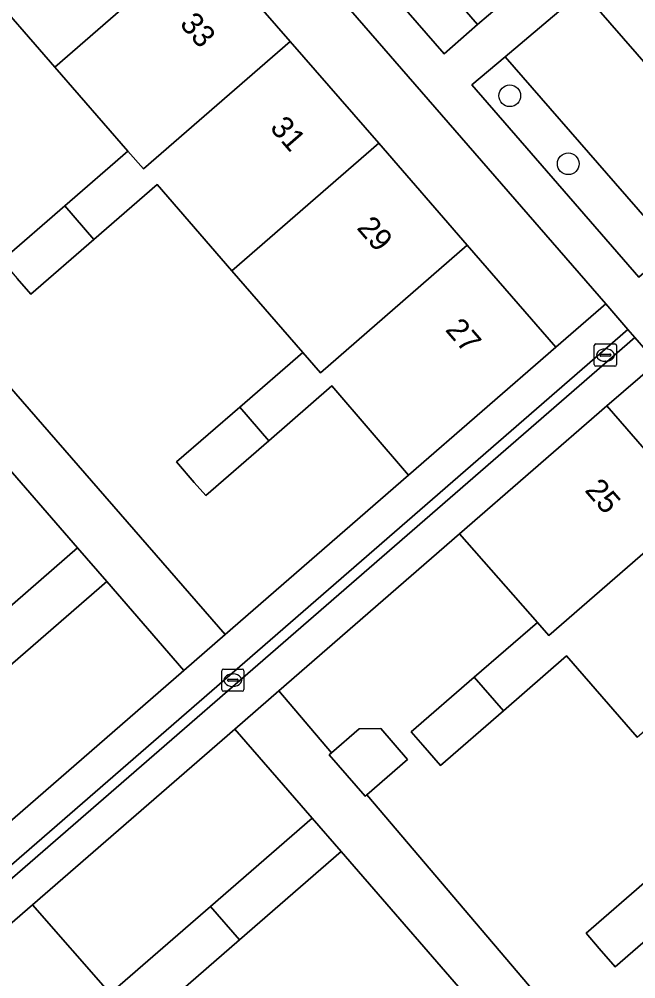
# Model space of a CAD drawing. Extents: x 155887 to 156869, y 383880 to 384678.
# Drawn here: x 156582.86 to 156610.61, y 384018.22 to 384061.4 of the extents above; entities that cross this region are included whole.
import ezdxf

# ---------------------------------------------------------------- set-up
doc = ezdxf.new("R2010")
doc.units = 0
for name, color, linetype in [('IMGEO_Berm_groen', 7, 'Continuous'), ('IMGEO_Boom', 7, 'Continuous'), ('IMGEO_Erf', 7, 'Continuous'), ('IMGEO_Kolk', 7, 'Continuous'), ('IMGEO_Pand', 7, 'Continuous'), ('IMGEO_Pand_nummerreeks', 7, 'Continuous'), ('IMGEO_Parkeervlak_open', 7, 'Continuous'), ('IMGEO_Rijbaan_lokaal_gesloten', 7, 'Continuous'), ('IMGEO_Voetpad_open', 7, 'Continuous')]:
    doc.layers.add(name, color=color, linetype=linetype)

msp = doc.modelspace()

# ---------------------------------------------------------------- linework, layer by layer
at = {"layer": 'IMGEO_Berm_groen'}
for points in [[(156596.818, 384068.832), (156595.295, 384067.53), (156601.979, 384059.84), (156603.477, 384061.151)], [(156604.722, 384059.704), (156603.227, 384058.448), (156610.737, 384049.787), (156612.242, 384051.077), (156609.695, 384053.999)]]:
    msp.add_lwpolyline(points, close=True, dxfattribs=at)
at = {"layer": 'IMGEO_Boom'}
for centre in [(156604.935, 384057.95), (156607.566, 384054.89)]:
    msp.add_circle(centre, 0.489, dxfattribs=at)
at = {"layer": 'IMGEO_Erf'}
for points in [[(156577.371, 384085.262), (156575.131, 384083.315), (156579.116, 384078.729), (156583.1, 384074.145), (156587.084, 384069.561), (156591.067, 384064.978), (156595.051, 384060.394), (156599.034, 384055.811), (156603.017, 384051.226), (156607.005, 384046.638), (156609.255, 384048.581)], [(156611.545, 384045.94), (156609.299, 384043.999), (156613.295, 384039.404), (156617.274, 384034.828), (156621.253, 384030.252), (156625.232, 384025.676), (156629.21, 384021.101), (156633.189, 384016.525), (156637.168, 384011.949), (156641.147, 384007.374), (156645.116, 384002.809), (156647.359, 384004.761)], [(156578.927, 384045.158), (156574.351, 384041.185), (156569.843, 384037.271), (156573.122, 384033.495), (156576.399, 384029.721), (156580.907, 384033.635), (156585.482, 384037.608)], [(156590.268, 384032.098), (156586.794, 384036.098), (156582.218, 384032.125), (156577.71, 384028.211), (156581.161, 384024.19)], [(156596.038, 384025.451), (156592.56, 384029.456), (156583.457, 384021.55), (156586.957, 384017.563), (156591.464, 384021.478)], [(156603.905, 384016.393), (156597.349, 384023.941), (156592.775, 384019.969), (156588.268, 384016.054), (156591.546, 384012.28), (156594.825, 384008.505), (156599.332, 384012.42)]]:
    msp.add_lwpolyline(points, close=True, dxfattribs=at)
for points in [[(156560.241, 384070.368), (156592.123, 384033.709), (156600.378, 384040.878), (156596.927, 384044.896), (156594.09, 384042.431), (156591.252, 384039.966), (156590.738, 384040.557), (156589.941, 384041.475), (156592.779, 384043.94), (156595.616, 384046.405), (156592.43, 384050.073), (156589.06, 384053.952), (156586.223, 384051.487), (156583.385, 384049.021), (156582.772, 384049.727)], [(156582.074, 384050.531), (156584.911, 384052.996), (156587.749, 384055.461), (156584.465, 384059.242), (156581.193, 384063.008)], [(156610.665, 384029.085), (156607.487, 384032.745), (156604.648, 384030.28), (156601.81, 384027.815), (156601.014, 384028.732), (156600.499, 384029.325), (156603.337, 384031.79), (156606.176, 384034.255), (156602.674, 384038.239), (156594.535, 384031.171), (156596.908, 384028.38), (156598.154, 384029.462), (156599.136, 384029.475), (156600.337, 384028.091), (156598.505, 384026.501), (156626.755, 383993.273)], [(156612.515, 384021.222), (156609.677, 384018.757), (156608.964, 384019.578), (156608.366, 384020.267), (156611.204, 384022.731)]]:
    msp.add_lwpolyline(points, dxfattribs=at)
at = {"layer": 'IMGEO_Kolk'}
for p, q in [((156608.737, 384045.856), (156608.737, 384046.708)), ((156608.812, 384046.782), (156609.664, 384046.782)), ((156609.225, 384046.562), (156609.25, 384046.562)), ((156609.738, 384046.708), (156609.738, 384045.856)), ((156608.996, 384046.276), (156608.996, 384046.288)), ((156609.434, 384046.239), (156609.036, 384046.239)), ((156609.039, 384046.325), (156609.437, 384046.325)), ((156609.248, 384046.002), (156609.223, 384046.002)), ((156609.48, 384046.288), (156609.48, 384046.276)), ((156609.664, 384045.782), (156608.812, 384045.782)), ((156592.045, 384032.156), (156592.897, 384032.156)), ((156591.97, 384031.23), (156591.97, 384032.082)), ((156592.458, 384031.936), (156592.483, 384031.936)), ((156592.971, 384032.082), (156592.971, 384031.23)), ((156592.229, 384031.65), (156592.229, 384031.662)), ((156592.667, 384031.613), (156592.269, 384031.613)), ((156592.272, 384031.699), (156592.67, 384031.699)), ((156592.481, 384031.376), (156592.456, 384031.376)), ((156592.713, 384031.662), (156592.713, 384031.65)), ((156592.897, 384031.156), (156592.045, 384031.156))]:
    msp.add_line(p, q, dxfattribs=at)
for points in [[(156608.737, 384045.856), (156608.737, 384046.708)], [(156608.812, 384046.782), (156609.664, 384046.782)], [(156609.738, 384046.708), (156609.738, 384045.856)], [(156609.664, 384045.782), (156608.812, 384045.782)], [(156592.045, 384032.156), (156592.897, 384032.156)], [(156591.97, 384031.23), (156591.97, 384032.082)], [(156592.971, 384032.082), (156592.971, 384031.23)], [(156592.897, 384031.156), (156592.045, 384031.156)]]:
    msp.add_lwpolyline(points, dxfattribs=at)
for centre, radius, start, end in [((156608.814, 384046.706), 0.0765, 91.552, 178.448), ((156608.814, 384046.706), 0.0765, 91.552, 178.448), ((156609.662, 384046.706), 0.0765, 1.552, 88.448), ((156609.662, 384046.706), 0.0765, 1.552, 88.448), ((156609.036, 384046.285), 0.0403, 85.8775, 175.7526), ((156609.033, 384046.275), 0.0366, 178.938, 274.7102), ((156609.437, 384046.282), 0.043, 264.8664, 352.4533), ((156609.441, 384046.287), 0.0386, 1.7309, 96.639), ((156608.814, 384045.858), 0.0765, 181.552, 268.448), ((156608.814, 384045.858), 0.0765, 181.552, 268.448), ((156609.662, 384045.858), 0.0765, 271.552, 358.448), ((156609.662, 384045.858), 0.0765, 271.552, 358.448), ((156592.047, 384032.08), 0.0765, 91.552, 178.448), ((156592.047, 384032.08), 0.0765, 91.552, 178.448), ((156592.895, 384032.08), 0.0765, 1.552, 88.448), ((156592.895, 384032.08), 0.0765, 1.552, 88.448), ((156592.269, 384031.659), 0.0403, 85.8775, 175.7526), ((156592.266, 384031.649), 0.0366, 178.938, 274.7102), ((156592.67, 384031.656), 0.043, 264.8664, 352.4533), ((156592.674, 384031.661), 0.0386, 1.7309, 96.639), ((156592.047, 384031.232), 0.0765, 181.552, 268.448), ((156592.047, 384031.232), 0.0765, 181.552, 268.448), ((156592.895, 384031.232), 0.0765, 271.552, 358.448), ((156592.895, 384031.232), 0.0765, 271.552, 358.448)]:
    msp.add_arc(centre, radius, start, end, dxfattribs=at)
for centre, major_axis, ratio, start_param, end_param in [((156609.224, 384046.282), (-0.387, 0.002), 0.722429, 4.712389, 7.853982), ((156609.249, 384046.282), (-0.39, 0.002), 0.717154, 1.570796, 4.712389), ((156592.457, 384031.656), (-0.387, 0.002), 0.722429, 4.712389, 7.853982), ((156592.482, 384031.656), (-0.39, 0.002), 0.717154, 1.570796, 4.712389)]:
    msp.add_ellipse(centre, major_axis=major_axis, ratio=ratio, start_param=start_param, end_param=end_param, dxfattribs=at)
at = {"layer": 'IMGEO_Pand'}
for points in [[(156591.067, 384064.978), (156587.084, 384069.561), (156580.483, 384063.825), (156579.882, 384064.517), (156577.044, 384062.052), (156578.356, 384060.543), (156581.193, 384063.008), (156584.465, 384059.242)], [(156595.051, 384060.394), (156591.067, 384064.978), (156584.465, 384059.242), (156587.749, 384055.461), (156588.447, 384054.657)], [(156599.034, 384055.811), (156595.051, 384060.394), (156588.447, 384054.657), (156587.749, 384055.461), (156584.911, 384052.996), (156586.223, 384051.487), (156589.06, 384053.952), (156592.43, 384050.073)], [(156603.017, 384051.226), (156599.034, 384055.811), (156592.43, 384050.073), (156595.616, 384046.405), (156596.416, 384045.491)], [(156586.223, 384051.487), (156584.911, 384052.996), (156582.074, 384050.531), (156582.772, 384049.727), (156583.385, 384049.021)], [(156607.005, 384046.638), (156603.017, 384051.226), (156596.416, 384045.491), (156595.616, 384046.405), (156592.779, 384043.94), (156594.09, 384042.431), (156596.927, 384044.896), (156600.378, 384040.878)], [(156594.09, 384042.431), (156592.779, 384043.94), (156589.941, 384041.475), (156590.738, 384040.557), (156591.252, 384039.966)], [(156613.205, 384039.325), (156613.295, 384039.404), (156609.299, 384043.999), (156602.674, 384038.239), (156606.176, 384034.255), (156606.689, 384033.664)], [(156617.196, 384034.76), (156617.274, 384034.828), (156613.295, 384039.404), (156613.205, 384039.325), (156606.689, 384033.664), (156606.176, 384034.255), (156603.337, 384031.79), (156604.648, 384030.28), (156607.487, 384032.745), (156610.665, 384029.085)], [(156580.907, 384033.635), (156582.218, 384032.125), (156586.794, 384036.098), (156585.482, 384037.608)], [(156603.337, 384031.79), (156600.499, 384029.325), (156601.014, 384028.732), (156601.81, 384027.815), (156604.648, 384030.28)], [(156600.337, 384028.091), (156599.136, 384029.475), (156598.154, 384029.462), (156596.908, 384028.38), (156596.81, 384028.295), (156598.427, 384026.433), (156598.505, 384026.501)], [(156592.775, 384019.969), (156597.349, 384023.941), (156596.038, 384025.451), (156591.464, 384021.478)], [(156612.515, 384021.222), (156611.204, 384022.731), (156608.366, 384020.267), (156608.964, 384019.578), (156609.677, 384018.757)], [(156592.775, 384019.969), (156591.464, 384021.478), (156586.957, 384017.563), (156583.457, 384021.55), (156573.798, 384013.184), (156576.89, 384009.624), (156577.527, 384008.89), (156577.944, 384008.41), (156587.613, 384016.809), (156588.268, 384016.054)]]:
    msp.add_lwpolyline(points, close=True, dxfattribs=at)
at = {"layer": 'IMGEO_Parkeervlak_open'}
for points in [[(156606.948, 384064.118), (156600.266, 384071.831), (156596.818, 384068.832), (156603.477, 384061.151)], [(156608.204, 384062.662), (156604.722, 384059.704), (156609.695, 384053.999), (156612.242, 384051.077), (156614.168, 384052.776), (156615.678, 384054.06), (156614.29, 384055.679), (156613.133, 384057.006)]]:
    msp.add_lwpolyline(points, close=True, dxfattribs=at)
at = {"layer": 'IMGEO_Rijbaan_lokaal_gesloten'}
msp.add_lwpolyline([(156646.454, 384028.54), (156584.127, 384100.331), (156579.597, 384096.394), (156579.244, 384096.079), (156582.931, 384091.822), (156583.811, 384090.821), (156585.156, 384089.249), (156586.193, 384088.05), (156591.142, 384082.341), (156592.38, 384080.913), (156599, 384073.239), (156600.266, 384071.831), (156606.948, 384064.118), (156608.204, 384062.662), (156613.133, 384057.006), (156614.29, 384055.679), (156615.678, 384054.06), (156617.88, 384051.561), (156619.335, 384049.866), (156625.284, 384043.011), (156626.529, 384041.587), (156633.113, 384033.952)], dxfattribs=at)
at = {"layer": 'IMGEO_Voetpad_open'}
for points in [[(156577.111, 384097.787), (156571.128, 384092.444), (156572.838, 384090.477), (156576.501, 384086.263), (156577.371, 384085.262), (156609.255, 384048.581), (156610.251, 384047.438), (156610.564, 384047.077), (156611.545, 384045.94), (156647.359, 384004.761)], [(156606.948, 384064.118), (156603.477, 384061.151), (156601.979, 384059.84), (156595.295, 384067.53)], [(156616.264, 384050.155), (156617.88, 384051.561), (156615.678, 384054.06), (156614.168, 384052.776), (156612.242, 384051.077), (156610.737, 384049.787), (156603.227, 384058.448), (156604.722, 384059.704), (156608.204, 384062.662)]]:
    msp.add_lwpolyline(points, dxfattribs=at)
for points in [[(156560.241, 384070.368), (156568.505, 384077.555), (156575.131, 384083.315), (156577.371, 384085.262), (156576.501, 384086.263), (156576.432, 384086.204), (156566.883, 384077.899), (156557.529, 384069.764), (156548.471, 384061.886), (156549.52, 384060.678), (156558.592, 384068.571), (156561.881, 384064.789), (156563.192, 384063.279), (156569.748, 384055.729), (156571.059, 384054.219), (156577.615, 384046.668), (156578.927, 384045.158), (156585.482, 384037.608), (156586.794, 384036.098), (156590.268, 384032.098), (156592.123, 384033.709)], [(156610.251, 384047.438), (156609.255, 384048.581), (156607.005, 384046.638), (156600.378, 384040.878), (156592.123, 384033.709), (156590.268, 384032.098), (156581.161, 384024.19), (156571.504, 384015.803), (156570.638, 384015.053), (156571.643, 384013.927)], [(156610.564, 384047.077), (156610.251, 384047.438), (156571.643, 384013.927), (156571.955, 384013.575)], [(156611.545, 384045.94), (156610.564, 384047.077), (156571.955, 384013.575), (156572.933, 384012.431), (156573.798, 384013.184), (156583.457, 384021.55), (156592.56, 384029.456), (156594.535, 384031.171), (156602.674, 384038.239), (156609.299, 384043.999)], [(156598.505, 384026.501), (156598.427, 384026.433), (156596.81, 384028.295), (156596.908, 384028.38), (156594.535, 384031.171), (156592.56, 384029.456), (156596.038, 384025.451), (156597.349, 384023.941), (156603.905, 384016.393), (156605.217, 384014.883), (156611.773, 384007.335), (156613.084, 384005.825), (156619.641, 383998.277), (156620.952, 383996.767), (156624.206, 383993.005), (156628.157, 383988.43), (156628.197, 383988.421), (156628.341, 383988.255), (156630.016, 383989.707), (156629.878, 383989.866), (156626.755, 383993.273)]]:
    msp.add_lwpolyline(points, close=True, dxfattribs=at)

# ---------------------------------------------------------------- texts
at = {"layer": 'IMGEO_Pand_nummerreeks'}
for s, rotation, p in [('33', 310.9949, (156590.043, 384061.157)), ('31', 310.9949, (156594.101, 384056.487)), ('29', 310.9949, (156598.012, 384051.988)), ('27', 310.9949, (156601.996, 384047.403)), ('25', 311.0064, (156608.272, 384040.183))]:
    msp.add_text(s, height=1, rotation=rotation, dxfattribs=at).set_placement(p)

doc.saveas('drawing.dxf')
